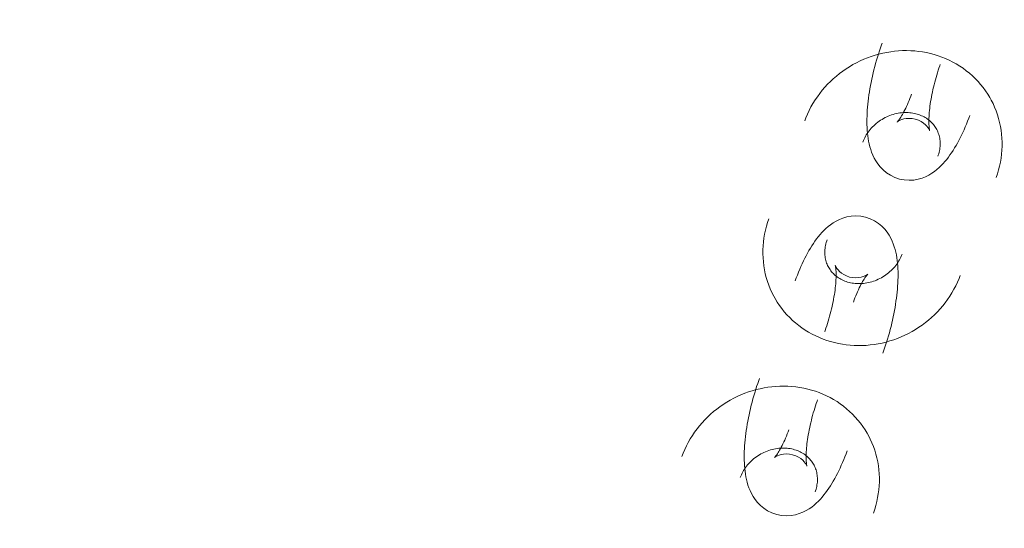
# Model space of a CAD drawing. Header units: millimetres. Extents: x -188930 to 271134, y -158090 to 283816.
# Tile 511 of 610: x 52203 to 52298, y 71674 to 71723. Entities that reach past the tile are written whole.
import ezdxf

# ---------------------------------------------------------------- set-up
doc = ezdxf.new("R2010")
doc.units = ezdxf.units.MM
doc.linetypes.add('AA_PRZERYWANA', pattern=[4, 3, -1])
doc.layers.add('A-DETL-1', color=5, linetype='AA_PRZERYWANA', lineweight=25)
doc.layers.add('I-FURN', color=30, linetype='Continuous', lineweight=9)

# ---------------------------------------------------------------- blocks, each defined once
blk = doc.blocks.new('LARSLAJ_hamak - LARSLAJ_hamak-V32-PZT-dwg')
at = {"layer": 'I-FURN', "flags": 128}
for points in [[(-3418.374, -99.556), (-3417.989, -99.514), (-3417.606, -99.454), (-3417.227, -99.379), (-3416.851, -99.286), (-3416.48, -99.178), (-3416.113, -99.053), (-3415.753, -98.913), (-3415.398, -98.757), (-3415.051, -98.586), (-3414.711, -98.401), (-3414.38, -98.201), (-3414.057, -97.987), (-3413.744, -97.76), (-3413.44, -97.52), (-3413.146, -97.268), (-3412.863, -97.004), (-3412.591, -96.728), (-3412.331, -96.441), (-3412.082, -96.144), (-3411.845, -95.838), (-3411.62, -95.522), (-3411.408, -95.197), (-3411.209, -94.864), (-3411.023, -94.524), (-3410.85, -94.176), (-3410.69, -93.822), (-3410.545, -93.462), (-3410.412, -93.097), (-3410.294, -92.727), (-3410.189, -92.352), (-3410.099, -91.974), (-3410.022, -91.592), (-3409.96, -91.208), (-3409.912, -90.822), (-3409.878, -90.434), (-3409.859, -90.045), (-3409.853, -89.656), (-3409.862, -89.266), (-3409.886, -88.878), (-3409.923, -88.49), (-3409.974, -88.104), (-3410.04, -87.72), (-3410.119, -87.339), (-3410.213, -86.961), (-3410.32, -86.586), (-3410.441, -86.216), (-3410.575, -85.851), (-3410.723, -85.491), (-3410.884, -85.137), (-3411.059, -84.79), (-3411.246, -84.449), (-3411.445, -84.116), (-3411.658, -83.791), (-3411.882, -83.474), (-3412.118, -83.166), (-3412.366, -82.868), (-3412.626, -82.579), (-3412.847, -82.35)], [(-3417.093, -86.589), (-3416.989, -86.698), (-3416.887, -86.813), (-3416.789, -86.933), (-3416.694, -87.058), (-3416.603, -87.188), (-3416.517, -87.322), (-3416.435, -87.461), (-3416.358, -87.604), (-3416.285, -87.751), (-3416.218, -87.902), (-3416.156, -88.056), (-3416.099, -88.214), (-3416.048, -88.374), (-3416.002, -88.536), (-3415.963, -88.701), (-3415.929, -88.867), (-3415.902, -89.035), (-3415.88, -89.204), (-3415.865, -89.374), (-3415.856, -89.544), (-3415.853, -89.714), (-3415.857, -89.884), (-3415.866, -90.053), (-3415.882, -90.221), (-3415.904, -90.388), (-3415.932, -90.553), (-3415.966, -90.716), (-3416.005, -90.876), (-3416.05, -91.034), (-3416.101, -91.189), (-3416.157, -91.34), (-3416.218, -91.488), (-3416.284, -91.632), (-3416.355, -91.772), (-3416.43, -91.908), (-3416.51, -92.039), (-3416.594, -92.165), (-3416.682, -92.287), (-3416.773, -92.403), (-3416.868, -92.514), (-3416.965, -92.62), (-3417.066, -92.721), (-3417.17, -92.816), (-3417.276, -92.906), (-3417.384, -92.99), (-3417.494, -93.069), (-3417.606, -93.142), (-3417.72, -93.209), (-3417.835, -93.271), (-3417.952, -93.328), (-3418.07, -93.378), (-3418.189, -93.424), (-3418.309, -93.463), (-3418.43, -93.498), (-3418.552, -93.527), (-3418.674, -93.55), (-3418.797, -93.568), (-3418.898, -93.579)], [(-3421.832, -88.288), (-3421.5, -87.94), (-3421.134, -87.645), (-3420.751, -87.408), (-3420.366, -87.227), (-3419.989, -87.097), (-3419.628, -87.01), (-3419.283, -86.957), (-3418.956, -86.932), (-3418.645, -86.929), (-3418.348, -86.944), (-3418.062, -86.973), (-3417.786, -87.015), (-3417.517, -87.067), (-3417.254, -87.129), (-3416.996, -87.199), (-3416.74, -87.277), (-3416.486, -87.363), (-3416.234, -87.455), (-3415.983, -87.555), (-3415.731, -87.661), (-3415.48, -87.774), (-3415.229, -87.893), (-3414.977, -88.018), (-3414.725, -88.149), (-3414.472, -88.286), (-3414.219, -88.429), (-3413.965, -88.577), (-3413.711, -88.731), (-3413.457, -88.889), (-3413.203, -89.053), (-3412.948, -89.222), (-3412.695, -89.395), (-3412.442, -89.573), (-3412.189, -89.755), (-3411.938, -89.941), (-3411.688, -90.131), (-3411.44, -90.325), (-3411.193, -90.522), (-3410.949, -90.722), (-3410.707, -90.925), (-3410.467, -91.131), (-3410.231, -91.34), (-3409.997, -91.551), (-3409.767, -91.764), (-3409.541, -91.979), (-3409.319, -92.195), (-3409.186, -92.327)], [(-3421.832, -88.288), (-3422.115, -88.676), (-3422.34, -89.089), (-3422.505, -89.508), (-3422.614, -89.919), (-3422.674, -90.313), (-3422.696, -90.685), (-3422.686, -91.033), (-3422.652, -91.359), (-3422.6, -91.666), (-3422.532, -91.955), (-3422.452, -92.231), (-3422.362, -92.496), (-3422.263, -92.751), (-3422.155, -92.999), (-3422.04, -93.241), (-3421.917, -93.478), (-3421.788, -93.713), (-3421.651, -93.944), (-3421.509, -94.174), (-3421.359, -94.402), (-3421.203, -94.629), (-3421.041, -94.855), (-3420.873, -95.08), (-3420.699, -95.305), (-3420.519, -95.529), (-3420.334, -95.753), (-3420.143, -95.976), (-3419.946, -96.199), (-3419.745, -96.421), (-3419.538, -96.642), (-3419.327, -96.862), (-3419.126, -97.066)], [(-3417.226, -92.133), (-3417.042, -91.881), (-3416.9, -91.619), (-3416.799, -91.364), (-3416.737, -91.131), (-3416.706, -90.929), (-3416.696, -90.762), (-3416.7, -90.631), (-3416.709, -90.534), (-3416.72, -90.469), (-3416.729, -90.433), (-3416.732, -90.421)], [(-3416.728, -90.432), (-3416.716, -90.462), (-3416.696, -90.509), (-3416.666, -90.572), (-3416.627, -90.648), (-3416.578, -90.736), (-3416.52, -90.834), (-3416.453, -90.942), (-3416.377, -91.058), (-3416.292, -91.182), (-3416.199, -91.312), (-3416.098, -91.448), (-3415.988, -91.589), (-3415.871, -91.735), (-3415.747, -91.885), (-3415.616, -92.038), (-3415.479, -92.194), (-3415.335, -92.352), (-3415.185, -92.512), (-3415.03, -92.674), (-3414.879, -92.827)], [(-3417.226, -92.133), (-3417.442, -92.359), (-3417.674, -92.546), (-3417.906, -92.69), (-3418.125, -92.793), (-3418.318, -92.86), (-3418.481, -92.899), (-3418.61, -92.919), (-3418.707, -92.927), (-3418.773, -92.928), (-3418.81, -92.926), (-3418.822, -92.925)], [(-3418.898, -93.579), (-3419.022, -93.587), (-3419.147, -93.59), (-3419.271, -93.587), (-3419.396, -93.579), (-3419.521, -93.565), (-3419.646, -93.546), (-3419.772, -93.521), (-3419.897, -93.491), (-3420.021, -93.454), (-3420.146, -93.413), (-3420.269, -93.365), (-3420.392, -93.311), (-3420.514, -93.252), (-3420.635, -93.187), (-3420.755, -93.116), (-3420.873, -93.039), (-3420.99, -92.957), (-3421.104, -92.868), (-3421.216, -92.774), (-3421.326, -92.674), (-3421.403, -92.599)], [(-3418.811, -92.926), (-3418.779, -92.933), (-3418.729, -92.945), (-3418.662, -92.963), (-3418.58, -92.988), (-3418.485, -93.02), (-3418.378, -93.059), (-3418.26, -93.106), (-3418.132, -93.16), (-3417.995, -93.222), (-3417.85, -93.29), (-3417.698, -93.366), (-3417.54, -93.448), (-3417.376, -93.537), (-3417.206, -93.632), (-3417.032, -93.734), (-3416.854, -93.841), (-3416.673, -93.955), (-3416.489, -94.073), (-3416.302, -94.197), (-3416.113, -94.326), (-3415.924, -94.459), (-3415.733, -94.597), (-3415.541, -94.739), (-3415.35, -94.884), (-3415.159, -95.033), (-3414.97, -95.184), (-3414.781, -95.339), (-3414.594, -95.496), (-3414.41, -95.654), (-3414.228, -95.815), (-3414.049, -95.976), (-3413.873, -96.139), (-3413.701, -96.302), (-3413.534, -96.465), (-3413.432, -96.566)], [(-3425.65, -96.838), (-3425.371, -97.107), (-3425.081, -97.364), (-3424.782, -97.61), (-3424.472, -97.843), (-3424.154, -98.064), (-3423.827, -98.271), (-3423.492, -98.464), (-3423.148, -98.643), (-3422.798, -98.808), (-3422.441, -98.958), (-3422.079, -99.093), (-3421.71, -99.212), (-3421.337, -99.315), (-3420.96, -99.402), (-3420.58, -99.473), (-3420.197, -99.527), (-3419.812, -99.565), (-3419.425, -99.585), (-3419.038, -99.589), (-3418.651, -99.576), (-3418.374, -99.556)], [(-3402.808, -96.98), (-3403.193, -97.023), (-3403.575, -97.082), (-3403.955, -97.157), (-3404.33, -97.25), (-3404.702, -97.358), (-3405.068, -97.483), (-3405.429, -97.623), (-3405.783, -97.779), (-3406.13, -97.95), (-3406.47, -98.135), (-3406.802, -98.335), (-3407.124, -98.549), (-3407.438, -98.776), (-3407.742, -99.016), (-3408.035, -99.268), (-3408.318, -99.533), (-3408.59, -99.808), (-3408.851, -100.095), (-3409.1, -100.392), (-3409.336, -100.699), (-3409.561, -101.014), (-3409.773, -101.339), (-3409.972, -101.672), (-3410.159, -102.012), (-3410.331, -102.36), (-3410.491, -102.714), (-3410.637, -103.074), (-3410.769, -103.439), (-3410.888, -103.809), (-3410.992, -104.184), (-3411.083, -104.562), (-3411.159, -104.944), (-3411.221, -105.328), (-3411.269, -105.714), (-3411.303, -106.102), (-3411.323, -106.491), (-3411.328, -106.88), (-3411.319, -107.27), (-3411.296, -107.659), (-3411.259, -108.046), (-3411.207, -108.432), (-3411.142, -108.816), (-3411.062, -109.198), (-3410.969, -109.576), (-3410.861, -109.95), (-3410.741, -110.32), (-3410.606, -110.685), (-3410.458, -111.045), (-3410.297, -111.399), (-3410.123, -111.746), (-3409.936, -112.087), (-3409.736, -112.42), (-3409.524, -112.746), (-3409.3, -113.062), (-3409.063, -113.37), (-3408.815, -113.669), (-3408.556, -113.957), (-3408.335, -114.186)], [(-3395.531, -99.698), (-3395.811, -99.429), (-3396.1, -99.172), (-3396.4, -98.926), (-3396.709, -98.693), (-3397.028, -98.473), (-3397.355, -98.265), (-3397.69, -98.072), (-3398.033, -97.893), (-3398.383, -97.728), (-3398.74, -97.578), (-3399.103, -97.443), (-3399.471, -97.324), (-3399.844, -97.221), (-3400.221, -97.134), (-3400.602, -97.063), (-3400.985, -97.009), (-3401.37, -96.971), (-3401.756, -96.951), (-3402.143, -96.947), (-3402.53, -96.96), (-3402.808, -96.98)], [(-3402.37, -103.61), (-3402.402, -103.603), (-3402.453, -103.592), (-3402.52, -103.573), (-3402.601, -103.548), (-3402.696, -103.516), (-3402.804, -103.477), (-3402.922, -103.43), (-3403.05, -103.376), (-3403.186, -103.315), (-3403.331, -103.246), (-3403.483, -103.171), (-3403.642, -103.088), (-3403.806, -102.999), (-3403.975, -102.904), (-3404.149, -102.802), (-3404.327, -102.695), (-3404.509, -102.582), (-3404.693, -102.463), (-3404.88, -102.339), (-3405.068, -102.21), (-3405.258, -102.077), (-3405.449, -101.939), (-3405.64, -101.798), (-3405.831, -101.652), (-3406.022, -101.504), (-3406.212, -101.352), (-3406.4, -101.197), (-3406.587, -101.041), (-3406.772, -100.882), (-3406.954, -100.721), (-3407.133, -100.56), (-3407.308, -100.397), (-3407.48, -100.234), (-3407.648, -100.071), (-3407.749, -99.97)], [(-3399.35, -108.249), (-3399.066, -107.86), (-3398.841, -107.447), (-3398.677, -107.028), (-3398.568, -106.617), (-3398.507, -106.223), (-3398.486, -105.852), (-3398.495, -105.503), (-3398.529, -105.177), (-3398.582, -104.871), (-3398.649, -104.581), (-3398.729, -104.305), (-3398.819, -104.041), (-3398.919, -103.785), (-3399.026, -103.538), (-3399.142, -103.295), (-3399.264, -103.058), (-3399.394, -102.824), (-3399.53, -102.592), (-3399.673, -102.362), (-3399.822, -102.134), (-3399.978, -101.907), (-3400.14, -101.681), (-3400.308, -101.456), (-3400.482, -101.231), (-3400.662, -101.007), (-3400.848, -100.783), (-3401.039, -100.56), (-3401.235, -100.337), (-3401.437, -100.115), (-3401.643, -99.894), (-3401.855, -99.675), (-3402.056, -99.47)], [(-3404.088, -109.947), (-3404.193, -109.838), (-3404.295, -109.723), (-3404.393, -109.603), (-3404.487, -109.478), (-3404.578, -109.349), (-3404.664, -109.214), (-3404.746, -109.075), (-3404.824, -108.932), (-3404.896, -108.785), (-3404.964, -108.634), (-3405.026, -108.48), (-3405.083, -108.323), (-3405.134, -108.163), (-3405.179, -108), (-3405.219, -107.835), (-3405.252, -107.669), (-3405.28, -107.501), (-3405.301, -107.332), (-3405.316, -107.162), (-3405.325, -106.992), (-3405.328, -106.822), (-3405.325, -106.652), (-3405.315, -106.483), (-3405.299, -106.315), (-3405.278, -106.148), (-3405.25, -105.983), (-3405.216, -105.82), (-3405.176, -105.66), (-3405.131, -105.502), (-3405.081, -105.347), (-3405.025, -105.196), (-3404.963, -105.048), (-3404.897, -104.904), (-3404.827, -104.764), (-3404.751, -104.629), (-3404.671, -104.497), (-3404.588, -104.371), (-3404.5, -104.25), (-3404.409, -104.133), (-3404.314, -104.022), (-3404.216, -103.916), (-3404.115, -103.815), (-3404.012, -103.72), (-3403.906, -103.63), (-3403.798, -103.546), (-3403.687, -103.467), (-3403.575, -103.394), (-3403.461, -103.327), (-3403.346, -103.265), (-3403.229, -103.209), (-3403.111, -103.158), (-3402.992, -103.112), (-3402.872, -103.073), (-3402.751, -103.038), (-3402.63, -103.01), (-3402.507, -102.986), (-3402.384, -102.968), (-3402.283, -102.957)], [(-3402.283, -102.957), (-3402.159, -102.949), (-3402.035, -102.946), (-3401.91, -102.949), (-3401.785, -102.957), (-3401.66, -102.971), (-3401.535, -102.99), (-3401.41, -103.015), (-3401.285, -103.046), (-3401.16, -103.082), (-3401.036, -103.124), (-3400.912, -103.171), (-3400.789, -103.225), (-3400.667, -103.284), (-3400.546, -103.349), (-3400.426, -103.42), (-3400.308, -103.497), (-3400.192, -103.579), (-3400.077, -103.668), (-3399.965, -103.762), (-3399.855, -103.862), (-3399.778, -103.937)], [(-3404.453, -106.104), (-3404.465, -106.074), (-3404.486, -106.027), (-3404.516, -105.964), (-3404.555, -105.888), (-3404.603, -105.8), (-3404.661, -105.702), (-3404.728, -105.594), (-3404.804, -105.478), (-3404.889, -105.354), (-3404.982, -105.224), (-3405.084, -105.088), (-3405.193, -104.947), (-3405.31, -104.801), (-3405.434, -104.651), (-3405.565, -104.498), (-3405.703, -104.342), (-3405.847, -104.184), (-3405.996, -104.024), (-3406.151, -103.862), (-3406.303, -103.709)], [(-3403.955, -104.403), (-3403.74, -104.177), (-3403.508, -103.99), (-3403.275, -103.846), (-3403.057, -103.743), (-3402.863, -103.676), (-3402.701, -103.637), (-3402.571, -103.617), (-3402.474, -103.609), (-3402.409, -103.609), (-3402.371, -103.61), (-3402.359, -103.611)], [(-3399.35, -108.249), (-3399.681, -108.597), (-3400.047, -108.892), (-3400.43, -109.129), (-3400.815, -109.309), (-3401.192, -109.439), (-3401.554, -109.526), (-3401.898, -109.579), (-3402.225, -109.604), (-3402.536, -109.607), (-3402.833, -109.592), (-3403.119, -109.563), (-3403.395, -109.522), (-3403.664, -109.469), (-3403.927, -109.408), (-3404.186, -109.337), (-3404.442, -109.259), (-3404.695, -109.174), (-3404.948, -109.081), (-3405.199, -108.981), (-3405.45, -108.875), (-3405.701, -108.762), (-3405.953, -108.643), (-3406.204, -108.518), (-3406.457, -108.387), (-3406.709, -108.25), (-3406.963, -108.107), (-3407.216, -107.959), (-3407.47, -107.806), (-3407.725, -107.647), (-3407.979, -107.483), (-3408.233, -107.314), (-3408.487, -107.141), (-3408.74, -106.963), (-3408.992, -106.781), (-3409.244, -106.595), (-3409.493, -106.405), (-3409.742, -106.211), (-3409.988, -106.014), (-3410.233, -105.814), (-3410.475, -105.611), (-3410.714, -105.405), (-3410.951, -105.196), (-3411.184, -104.985), (-3411.414, -104.772), (-3411.64, -104.558), (-3411.863, -104.341), (-3411.996, -104.209)], [(-3403.955, -104.403), (-3404.139, -104.655), (-3404.282, -104.917), (-3404.382, -105.172), (-3404.444, -105.405), (-3404.476, -105.607), (-3404.485, -105.774), (-3404.482, -105.905), (-3404.472, -106.002), (-3404.461, -106.067), (-3404.453, -106.104), (-3404.45, -106.115)], [(-3393.928, -124.047), (-3393.544, -124.005), (-3393.161, -123.945), (-3392.782, -123.87), (-3392.406, -123.777), (-3392.034, -123.669), (-3391.668, -123.544), (-3391.307, -123.404), (-3390.953, -123.248), (-3390.606, -123.077), (-3390.266, -122.892), (-3389.935, -122.692), (-3389.612, -122.478), (-3389.299, -122.251), (-3388.995, -122.011), (-3388.701, -121.759), (-3388.418, -121.495), (-3388.146, -121.219), (-3387.886, -120.932), (-3387.637, -120.635), (-3387.4, -120.329), (-3387.175, -120.013), (-3386.963, -119.688), (-3386.764, -119.355), (-3386.578, -119.015), (-3386.405, -118.667), (-3386.245, -118.313), (-3386.099, -117.953), (-3385.967, -117.588), (-3385.849, -117.218), (-3385.744, -116.843), (-3385.654, -116.465), (-3385.577, -116.083), (-3385.515, -115.699), (-3385.467, -115.313), (-3385.433, -114.925), (-3385.414, -114.536), (-3385.408, -114.147), (-3385.417, -113.757), (-3385.44, -113.369), (-3385.478, -112.981), (-3385.529, -112.595), (-3385.595, -112.211), (-3385.674, -111.83), (-3385.768, -111.452), (-3385.875, -111.077), (-3385.996, -110.707), (-3386.13, -110.342), (-3386.278, -109.982), (-3386.439, -109.628), (-3386.613, -109.281), (-3386.801, -108.94), (-3387, -108.607), (-3387.212, -108.282), (-3387.437, -107.965), (-3387.673, -107.657), (-3387.921, -107.359), (-3388.181, -107.07), (-3388.402, -106.841)], [(-3397.387, -112.779), (-3397.055, -112.431), (-3396.689, -112.136), (-3396.306, -111.899), (-3395.921, -111.718), (-3395.544, -111.588), (-3395.183, -111.501), (-3394.838, -111.448), (-3394.511, -111.423), (-3394.2, -111.42), (-3393.903, -111.435), (-3393.617, -111.464), (-3393.341, -111.506), (-3393.072, -111.558), (-3392.809, -111.62), (-3392.55, -111.69), (-3392.295, -111.768), (-3392.041, -111.854), (-3391.789, -111.946), (-3391.537, -112.046), (-3391.286, -112.152), (-3391.035, -112.265), (-3390.784, -112.384), (-3390.532, -112.509), (-3390.28, -112.64), (-3390.027, -112.777), (-3389.774, -112.92), (-3389.52, -113.068), (-3389.266, -113.222), (-3389.012, -113.38), (-3388.757, -113.544), (-3388.503, -113.713), (-3388.25, -113.886), (-3387.996, -114.064), (-3387.744, -114.246), (-3387.493, -114.432), (-3387.243, -114.622), (-3386.995, -114.816), (-3386.748, -115.013), (-3386.504, -115.213), (-3386.262, -115.416), (-3386.022, -115.622), (-3385.786, -115.831), (-3385.552, -116.042), (-3385.322, -116.255), (-3385.096, -116.47), (-3384.874, -116.686), (-3384.741, -116.818)], [(-3392.648, -111.08), (-3392.543, -111.189), (-3392.442, -111.304), (-3392.343, -111.424), (-3392.249, -111.549), (-3392.158, -111.679), (-3392.072, -111.813), (-3391.99, -111.952), (-3391.913, -112.095), (-3391.84, -112.242), (-3391.773, -112.393), (-3391.711, -112.547), (-3391.654, -112.705), (-3391.603, -112.865), (-3391.557, -113.027), (-3391.518, -113.192), (-3391.484, -113.358), (-3391.457, -113.526), (-3391.435, -113.695), (-3391.42, -113.865), (-3391.411, -114.035), (-3391.408, -114.205), (-3391.412, -114.375), (-3391.421, -114.544), (-3391.437, -114.712), (-3391.459, -114.879), (-3391.487, -115.044), (-3391.52, -115.207), (-3391.56, -115.367), (-3391.605, -115.525), (-3391.656, -115.68), (-3391.712, -115.831), (-3391.773, -115.979), (-3391.839, -116.123), (-3391.91, -116.263), (-3391.985, -116.399), (-3392.065, -116.53), (-3392.149, -116.656), (-3392.236, -116.778), (-3392.328, -116.894), (-3392.422, -117.005), (-3392.52, -117.111), (-3392.621, -117.212), (-3392.725, -117.307), (-3392.83, -117.397), (-3392.939, -117.481), (-3393.049, -117.56), (-3393.161, -117.633), (-3393.275, -117.7), (-3393.39, -117.762), (-3393.507, -117.819), (-3393.625, -117.869), (-3393.744, -117.915), (-3393.864, -117.954), (-3393.985, -117.989), (-3394.107, -118.018), (-3394.229, -118.041), (-3394.352, -118.059), (-3394.453, -118.07)], [(-3397.387, -112.779), (-3397.67, -113.167), (-3397.895, -113.58), (-3398.06, -113.999), (-3398.169, -114.41), (-3398.229, -114.804), (-3398.251, -115.176), (-3398.241, -115.524), (-3398.207, -115.85), (-3398.155, -116.157), (-3398.087, -116.446), (-3398.007, -116.722), (-3397.917, -116.987), (-3397.818, -117.242), (-3397.71, -117.49), (-3397.595, -117.732), (-3397.472, -117.969), (-3397.343, -118.204), (-3397.206, -118.435), (-3397.063, -118.665), (-3396.914, -118.893), (-3396.758, -119.12), (-3396.596, -119.346), (-3396.428, -119.571), (-3396.254, -119.796), (-3396.074, -120.02), (-3395.889, -120.244), (-3395.698, -120.467), (-3395.501, -120.69), (-3395.3, -120.912), (-3395.093, -121.133), (-3394.882, -121.353), (-3394.68, -121.557)], [(-3392.781, -116.624), (-3392.597, -116.372), (-3392.454, -116.11), (-3392.354, -115.855), (-3392.292, -115.622), (-3392.261, -115.42), (-3392.251, -115.253), (-3392.255, -115.122), (-3392.264, -115.025), (-3392.275, -114.96), (-3392.284, -114.924), (-3392.287, -114.912)], [(-3392.283, -114.923), (-3392.271, -114.953), (-3392.251, -115.001), (-3392.221, -115.063), (-3392.182, -115.139), (-3392.133, -115.227), (-3392.075, -115.325), (-3392.008, -115.433), (-3391.932, -115.549), (-3391.847, -115.673), (-3391.754, -115.803), (-3391.653, -115.939), (-3391.543, -116.08), (-3391.426, -116.226), (-3391.302, -116.376), (-3391.171, -116.529), (-3391.034, -116.685), (-3390.89, -116.843), (-3390.74, -117.003), (-3390.585, -117.165), (-3390.434, -117.318)], [(-3394.453, -118.07), (-3394.577, -118.078), (-3394.702, -118.081), (-3394.826, -118.078), (-3394.951, -118.07), (-3395.076, -118.056), (-3395.201, -118.037), (-3395.326, -118.012), (-3395.451, -117.982), (-3395.576, -117.945), (-3395.7, -117.904), (-3395.824, -117.856), (-3395.947, -117.802), (-3396.069, -117.743), (-3396.19, -117.678), (-3396.31, -117.607), (-3396.428, -117.53), (-3396.545, -117.448), (-3396.659, -117.359), (-3396.771, -117.265), (-3396.881, -117.165), (-3396.958, -117.09)], [(-3392.781, -116.624), (-3392.996, -116.85), (-3393.229, -117.037), (-3393.461, -117.181), (-3393.68, -117.284), (-3393.873, -117.351), (-3394.036, -117.39), (-3394.165, -117.41), (-3394.262, -117.418), (-3394.328, -117.419), (-3394.365, -117.417), (-3394.377, -117.416)], [(-3394.366, -117.418), (-3394.334, -117.424), (-3394.284, -117.436), (-3394.217, -117.454), (-3394.135, -117.479), (-3394.04, -117.511), (-3393.933, -117.55), (-3393.815, -117.597), (-3393.687, -117.651), (-3393.55, -117.713), (-3393.405, -117.781), (-3393.253, -117.857), (-3393.095, -117.939), (-3392.931, -118.028), (-3392.761, -118.123), (-3392.587, -118.225), (-3392.409, -118.332), (-3392.228, -118.446), (-3392.044, -118.564), (-3391.857, -118.688), (-3391.668, -118.817), (-3391.478, -118.95), (-3391.288, -119.088), (-3391.096, -119.23), (-3390.905, -119.375), (-3390.714, -119.524), (-3390.524, -119.675), (-3390.336, -119.83), (-3390.149, -119.987), (-3389.965, -120.145), (-3389.783, -120.306), (-3389.604, -120.468), (-3389.428, -120.63), (-3389.256, -120.793), (-3389.088, -120.956), (-3388.987, -121.057)], [(-3401.205, -121.329), (-3400.926, -121.598), (-3400.636, -121.855), (-3400.336, -122.101), (-3400.027, -122.334), (-3399.709, -122.555), (-3399.382, -122.762), (-3399.046, -122.955), (-3398.703, -123.135), (-3398.353, -123.299), (-3397.996, -123.449), (-3397.634, -123.584), (-3397.265, -123.703), (-3396.892, -123.806), (-3396.515, -123.893), (-3396.135, -123.964), (-3395.752, -124.018), (-3395.366, -124.056), (-3394.98, -124.076), (-3394.593, -124.08), (-3394.206, -124.067), (-3393.928, -124.047)]]:
    blk.add_lwpolyline(points, dxfattribs=at)

msp = doc.modelspace()

# ---------------------------------------------------------------- linework, layer by layer
at = {"layer": 'A-DETL-1'}
msp.add_arc((41477.345, 67739.671), 13801.495, 353.4957032, 77.1828573, dxfattribs=at)

# ---------------------------------------------------------------- block references
at = {"layer": 'I-FURN', "rotation": 114.9659055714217}
msp.add_blockref('LARSLAJ_hamak - LARSLAJ_hamak-V32-PZT-dwg', (50752.094, 74740.314), dxfattribs=at)

doc.saveas('drawing.dxf')
